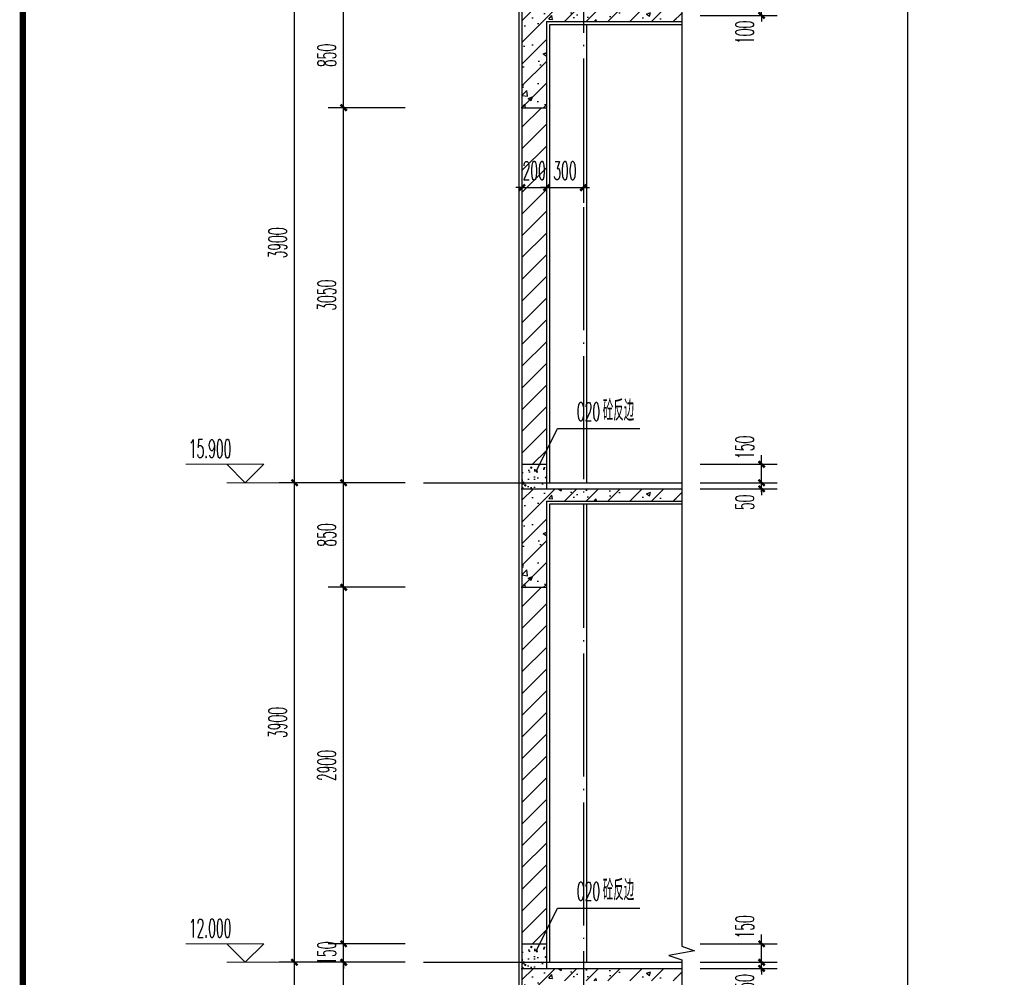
# Model space of a CAD drawing. Extents: x 1779708 to 7299578, y -1121471 to 88434.
# Tile 1019 of 1056: x 7010794 to 7018803, y -961795 to -954008. Entities that reach past the tile are written whole.
import ezdxf

# ---------------------------------------------------------------- set-up
doc = ezdxf.new("R2010")
doc.units = 0
doc.header["$LTSCALE"] = 1000
doc.header["$MEASUREMENT"] = 0
doc.linetypes.add('DOTE', pattern=[2.42, 2, -0.2, 0.02, -0.2])
doc.layers.get('0').update_dxf_attribs({"linetype": 'CONTINUOUS'})
doc.layers.get('Defpoints').update_dxf_attribs({"linetype": 'CONTINUOUS'})
for name, color, linetype in [('AXIS', 3, 'CONTINUOUS'), ('DIM_LEAD', 3, 'CONTINUOUS'), ('DIM_SYMB', 3, 'CONTINUOUS'), ('DOTE', 1, 'DOTE'), ('PUB_TAB', 7, 'CONTINUOUS'), ('PUB_TEXT', 7, 'CONTINUOUS'), ('PUB_TITLE', 4, 'CONTINUOUS'), ('WALL', 255, 'CONTINUOUS'), ('可见线', 6, 'CONTINUOUS'), ('填充细线', 8, 'CONTINUOUS'), ('粉刷线', 213, 'CONTINUOUS')]:
    doc.layers.add(name, color=color, linetype=linetype)
doc.layers.add('DIM_ELEV', color=3, linetype='CONTINUOUS', lineweight=13)
doc.styles.add('_TCH_DIM', font='SIMPLEX.shx', dxfattribs={"width": 0.7, "bigfont": 'GBCBIG.shx'})
doc.styles.add('_TCH_DIM_T3', font='SIMPLEX.shx', dxfattribs={"width": 0.494118, "bigfont": 'GBCBIG.shx'})
doc.dimstyles.new('_TCH_ARCH&&50', dxfattribs={"dimtxt": 148.75, "dimasz": 50, "dimexe": 125, "dimexo": 150, "dimgap": 63.125, "dimtad": 1, "dimdec": 0, "dimzin": 0, "dimdsep": 46, "dimtxsty": '_TCH_DIM_T3', "dimblk": 'ARCHTICK', "dimcen": 0.09, "dimdle": 75, "dimclrt": 7, "dimazin": 2, "dimtfac": 1, "dimtdec": 0, "dimtix": 1, "dimtmove": 2, "dimatfit": 3, "dimfxl": 250, "dimtolj": 1, "dimtzin": 0, "dimarcsym": 0})

# ---------------------------------------------------------------- blocks, each defined once
blk = doc.blocks.new('A$C3D8761CE')
at = {"layer": 'PUB_TITLE', "const_width": 100}
blk.add_lwpolyline([(2500, 1000), (83100, 1000), (83100, 58400), (2500, 58400)], close=True, dxfattribs=at)
blk = doc.blocks.new('_ArchTick')
at = {"color": 0, "linetype": 'ByBlock', "const_width": 0.4}
blk.add_lwpolyline([(-0.5, -0.5), (0.5, 0.5)], dxfattribs=at)
blk = doc.blocks.new('*D1314')
at = {"layer": 'AXIS', "color": 0, "lineweight": -2, "transparency": 16777216}
for p, q in [((7013029.2, -965648.2), (7013029.2, -961598.2)), ((7013929.2, -961673.2), (7012904.2, -961673.2)), ((7013929.2, -965573.2), (7012904.2, -965573.2))]:
    blk.add_line(p, q, dxfattribs=at)
at = {"layer": 'Defpoints', "color": 0, "transparency": 16777216}
for p in [(7013029.2, -961673.2), (7014079.2, -961673.2), (7014079.2, -965573.2)]:
    blk.add_point(p, dxfattribs=at)
at = {"layer": 'AXIS', "color": 0, "lineweight": -2, "transparency": 16777216, "xscale": 50, "yscale": 50, "zscale": 50}
for p, rotation in [((7013029.2, -961673.2), 90), ((7013029.2, -965573.2), 270)]:
    blk.add_blockref('_ArchTick', p, dxfattribs=dict(at, rotation=rotation))
at = {"layer": 'AXIS', "color": 7, "transparency": 16777216, "insert": (7012891.7, -963623.2), "char_height": 148.75, "attachment_point": 5, "rotation": 90, "style": '_TCH_DIM_T3'}
blk.add_mtext('\\A1;3900', dxfattribs=at)
blk = doc.blocks.new('*D1315')
at = {"layer": 'AXIS', "color": 0, "lineweight": -2, "transparency": 16777216}
for p, q in [((7013029.2, -961748.2), (7013029.2, -957698.2)), ((7013929.2, -957773.2), (7012904.2, -957773.2)), ((7013929.2, -961673.2), (7012904.2, -961673.2))]:
    blk.add_line(p, q, dxfattribs=at)
at = {"layer": 'Defpoints', "color": 0, "transparency": 16777216}
for p in [(7013029.2, -957773.2), (7014079.2, -957773.2), (7014079.2, -961673.2)]:
    blk.add_point(p, dxfattribs=at)
at = {"layer": 'AXIS', "color": 0, "lineweight": -2, "transparency": 16777216, "xscale": 50, "yscale": 50, "zscale": 50}
for p, rotation in [((7013029.2, -957773.2), 90), ((7013029.2, -961673.2), 270)]:
    blk.add_blockref('_ArchTick', p, dxfattribs=dict(at, rotation=rotation))
at = {"layer": 'AXIS', "color": 7, "transparency": 16777216, "insert": (7012891.7, -959723.2), "char_height": 148.75, "attachment_point": 5, "rotation": 90, "style": '_TCH_DIM_T3'}
blk.add_mtext('\\A1;3900', dxfattribs=at)
blk = doc.blocks.new('*D1316')
at = {"layer": 'AXIS', "color": 0, "lineweight": -2, "transparency": 16777216}
for p, q in [((7013029.2, -957848.2), (7013029.2, -953798.2)), ((7013929.2, -953873.2), (7012904.2, -953873.2)), ((7013929.2, -957773.2), (7012904.2, -957773.2))]:
    blk.add_line(p, q, dxfattribs=at)
at = {"layer": 'Defpoints', "color": 0, "transparency": 16777216}
for p in [(7013029.2, -953873.2), (7014079.2, -953873.2), (7014079.2, -957773.2)]:
    blk.add_point(p, dxfattribs=at)
at = {"layer": 'AXIS', "color": 0, "lineweight": -2, "transparency": 16777216, "xscale": 50, "yscale": 50, "zscale": 50}
for p, rotation in [((7013029.2, -953873.2), 90), ((7013029.2, -957773.2), 270)]:
    blk.add_blockref('_ArchTick', p, dxfattribs=dict(at, rotation=rotation))
at = {"layer": 'AXIS', "color": 7, "transparency": 16777216, "insert": (7012891.7, -955823.2), "char_height": 148.75, "attachment_point": 5, "rotation": 90, "style": '_TCH_DIM_T3'}
blk.add_mtext('\\A1;3900', dxfattribs=at)
blk = doc.blocks.new('*D1331')
at = {"layer": 'AXIS', "color": 0, "lineweight": -2, "transparency": 16777216}
for p, q in [((7013429.2, -962598.2), (7013429.2, -961598.2)), ((7013929.2, -961673.2), (7013304.2, -961673.2)), ((7013929.2, -962523.2), (7013304.2, -962523.2))]:
    blk.add_line(p, q, dxfattribs=at)
at = {"layer": 'Defpoints', "color": 0, "transparency": 16777216}
for p in [(7013429.2, -961673.2), (7014079.2, -961673.2), (7014079.2, -962523.2)]:
    blk.add_point(p, dxfattribs=at)
at = {"layer": 'AXIS', "color": 0, "lineweight": -2, "transparency": 16777216, "xscale": 50, "yscale": 50, "zscale": 50}
for p, rotation in [((7013429.2, -961673.2), 90), ((7013429.2, -962523.2), 270)]:
    blk.add_blockref('_ArchTick', p, dxfattribs=dict(at, rotation=rotation))
at = {"layer": 'AXIS', "color": 7, "transparency": 16777216, "insert": (7013291.7, -962098.2), "char_height": 148.75, "attachment_point": 5, "rotation": 90, "style": '_TCH_DIM_T3'}
blk.add_mtext('\\A1;850', dxfattribs=at)
blk = doc.blocks.new('*D1332')
at = {"layer": 'AXIS', "color": 0, "lineweight": -2, "transparency": 16777216}
for p, q in [((7013929.2, -961523.2), (7013304.2, -961523.2)), ((7013429.2, -961523.2), (7013429.2, -961473.2)), ((7013429.2, -961673.2), (7013429.2, -961523.2)), ((7013929.2, -961673.2), (7013304.2, -961673.2)), ((7013429.2, -961673.2), (7013429.2, -961723.2))]:
    blk.add_line(p, q, dxfattribs=at)
at = {"layer": 'Defpoints', "color": 0, "transparency": 16777216}
for p in [(7013429.2, -961523.2), (7014079.2, -961523.2), (7014079.2, -961673.2)]:
    blk.add_point(p, dxfattribs=at)
at = {"layer": 'AXIS', "color": 0, "lineweight": -2, "transparency": 16777216, "xscale": 50, "yscale": 50, "zscale": 50}
for p, rotation in [((7013429.2, -961523.2), 270), ((7013429.2, -961673.2), 90)]:
    blk.add_blockref('_ArchTick', p, dxfattribs=dict(at, rotation=rotation))
at = {"layer": 'AXIS', "color": 7, "transparency": 16777216, "insert": (7013291.7, -961598.2), "char_height": 148.75, "attachment_point": 5, "rotation": 90, "style": '_TCH_DIM_T3'}
blk.add_mtext('\\A1;150', dxfattribs=at)
blk = doc.blocks.new('*D1333')
at = {"layer": 'AXIS', "color": 0, "lineweight": -2, "transparency": 16777216}
for p, q in [((7013429.2, -961598.2), (7013429.2, -958548.2)), ((7013929.2, -958623.2), (7013304.2, -958623.2)), ((7013929.2, -961523.2), (7013304.2, -961523.2))]:
    blk.add_line(p, q, dxfattribs=at)
at = {"layer": 'Defpoints', "color": 0, "transparency": 16777216}
for p in [(7013429.2, -958623.2), (7014079.2, -958623.2), (7014079.2, -961523.2)]:
    blk.add_point(p, dxfattribs=at)
at = {"layer": 'AXIS', "color": 0, "lineweight": -2, "transparency": 16777216, "xscale": 50, "yscale": 50, "zscale": 50}
for p, rotation in [((7013429.2, -958623.2), 90), ((7013429.2, -961523.2), 270)]:
    blk.add_blockref('_ArchTick', p, dxfattribs=dict(at, rotation=rotation))
at = {"layer": 'AXIS', "color": 7, "transparency": 16777216, "insert": (7013291.7, -960073.2), "char_height": 148.75, "attachment_point": 5, "rotation": 90, "style": '_TCH_DIM_T3'}
blk.add_mtext('\\A1;2900', dxfattribs=at)
blk = doc.blocks.new('*D1334')
at = {"layer": 'AXIS', "color": 0, "lineweight": -2, "transparency": 16777216}
for p, q in [((7013429.2, -958698.2), (7013429.2, -957698.2)), ((7013929.2, -957773.2), (7013304.2, -957773.2)), ((7013929.2, -958623.2), (7013304.2, -958623.2))]:
    blk.add_line(p, q, dxfattribs=at)
at = {"layer": 'Defpoints', "color": 0, "transparency": 16777216}
for p in [(7013429.2, -957773.2), (7014079.2, -957773.2), (7014079.2, -958623.2)]:
    blk.add_point(p, dxfattribs=at)
at = {"layer": 'AXIS', "color": 0, "lineweight": -2, "transparency": 16777216, "xscale": 50, "yscale": 50, "zscale": 50}
for p, rotation in [((7013429.2, -957773.2), 90), ((7013429.2, -958623.2), 270)]:
    blk.add_blockref('_ArchTick', p, dxfattribs=dict(at, rotation=rotation))
at = {"layer": 'AXIS', "color": 7, "transparency": 16777216, "insert": (7013291.7, -958198.2), "char_height": 148.75, "attachment_point": 5, "rotation": 90, "style": '_TCH_DIM_T3'}
blk.add_mtext('\\A1;850', dxfattribs=at)
blk = doc.blocks.new('*D1335')
at = {"layer": 'AXIS', "color": 0, "lineweight": -2, "transparency": 16777216}
for p, q in [((7013429.2, -957848.2), (7013429.2, -954648.2)), ((7013929.2, -954723.2), (7013304.2, -954723.2)), ((7013929.2, -957773.2), (7013304.2, -957773.2))]:
    blk.add_line(p, q, dxfattribs=at)
at = {"layer": 'Defpoints', "color": 0, "transparency": 16777216}
for p in [(7013429.2, -954723.2), (7014079.2, -954723.2), (7014079.2, -957773.2)]:
    blk.add_point(p, dxfattribs=at)
at = {"layer": 'AXIS', "color": 0, "lineweight": -2, "transparency": 16777216, "xscale": 50, "yscale": 50, "zscale": 50}
for p, rotation in [((7013429.2, -954723.2), 90), ((7013429.2, -957773.2), 270)]:
    blk.add_blockref('_ArchTick', p, dxfattribs=dict(at, rotation=rotation))
at = {"layer": 'AXIS', "color": 7, "transparency": 16777216, "insert": (7013291.7, -956248.2), "char_height": 148.75, "attachment_point": 5, "rotation": 90, "style": '_TCH_DIM_T3'}
blk.add_mtext('\\A1;3050', dxfattribs=at)
blk = doc.blocks.new('*D1336')
at = {"layer": 'AXIS', "color": 0, "lineweight": -2, "transparency": 16777216}
for p, q in [((7013429.2, -954798.2), (7013429.2, -953798.2)), ((7013929.2, -953873.2), (7013304.2, -953873.2)), ((7013929.2, -954723.2), (7013304.2, -954723.2))]:
    blk.add_line(p, q, dxfattribs=at)
at = {"layer": 'Defpoints', "color": 0, "transparency": 16777216}
for p in [(7013429.2, -953873.2), (7014079.2, -953873.2), (7014079.2, -954723.2)]:
    blk.add_point(p, dxfattribs=at)
at = {"layer": 'AXIS', "color": 0, "lineweight": -2, "transparency": 16777216, "xscale": 50, "yscale": 50, "zscale": 50}
for p, rotation in [((7013429.2, -953873.2), 90), ((7013429.2, -954723.2), 270)]:
    blk.add_blockref('_ArchTick', p, dxfattribs=dict(at, rotation=rotation))
at = {"layer": 'AXIS', "color": 7, "transparency": 16777216, "insert": (7013291.7, -954298.2), "char_height": 148.75, "attachment_point": 5, "rotation": 90, "style": '_TCH_DIM_T3'}
blk.add_mtext('\\A1;850', dxfattribs=at)
blk = doc.blocks.new('*D1370')
at = {"layer": 'AXIS', "color": 0, "lineweight": -2, "transparency": 16777216}
for p, q in [((7016829.2, -953873.2), (7016829.2, -953823.2)), ((7016329.2, -953873.2), (7016954.2, -953873.2)), ((7016829.2, -953973.2), (7016829.2, -953873.2)), ((7016329.2, -953973.2), (7016954.2, -953973.2)), ((7016829.2, -953973.2), (7016829.2, -954023.2))]:
    blk.add_line(p, q, dxfattribs=at)
at = {"layer": 'Defpoints', "color": 0, "transparency": 16777216}
for p in [(7016179.2, -953873.2), (7016829.2, -953873.2), (7016179.2, -953973.2)]:
    blk.add_point(p, dxfattribs=at)
at = {"layer": 'AXIS', "color": 0, "lineweight": -2, "transparency": 16777216, "xscale": 50, "yscale": 50, "zscale": 50}
for p, rotation in [((7016829.2, -953873.2), 270), ((7016829.2, -953973.2), 90)]:
    blk.add_blockref('_ArchTick', p, dxfattribs=dict(at, rotation=rotation))
at = {"layer": 'AXIS', "color": 7, "transparency": 16777216, "insert": (7016691.7, -954110.7), "char_height": 148.75, "attachment_point": 5, "rotation": 90, "style": '_TCH_DIM_T3'}
blk.add_mtext('\\A1;100', dxfattribs=at)
blk = doc.blocks.new('*D1372')
at = {"layer": 'AXIS', "color": 0, "lineweight": -2, "transparency": 16777216}
for p, q in [((7014879.2, -954873.2), (7014879.2, -955498.2)), ((7015079.2, -954873.2), (7015079.2, -955498.2)), ((7014879.2, -955373.2), (7014829.2, -955373.2)), ((7014879.2, -955373.2), (7015079.2, -955373.2)), ((7015079.2, -955373.2), (7015129.2, -955373.2))]:
    blk.add_line(p, q, dxfattribs=at)
at = {"layer": 'Defpoints', "color": 0, "transparency": 16777216}
for p in [(7014879.2, -954723.2), (7015079.2, -954723.2), (7015079.2, -955373.2)]:
    blk.add_point(p, dxfattribs=at)
at = {"layer": 'AXIS', "color": 0, "lineweight": -2, "transparency": 16777216, "xscale": 50, "yscale": 50, "zscale": 50}
blk.add_blockref('_ArchTick', (7014879.2, -955373.2), dxfattribs=at)
at = {"layer": 'AXIS', "color": 0, "lineweight": -2, "transparency": 16777216, "xscale": 50, "yscale": 50, "zscale": 50, "rotation": 180}
blk.add_blockref('_ArchTick', (7015079.2, -955373.2), dxfattribs=at)
at = {"layer": 'AXIS', "color": 7, "transparency": 16777216, "insert": (7014979.2, -955235.7), "char_height": 148.75, "attachment_point": 5, "style": '_TCH_DIM_T3'}
blk.add_mtext('\\A1;200', dxfattribs=at)
blk = doc.blocks.new('*D1373')
at = {"layer": 'AXIS', "color": 0, "lineweight": -2, "transparency": 16777216}
for p, q in [((7015079.2, -954873.2), (7015079.2, -955498.2)), ((7015379.2, -954873.2), (7015379.2, -955498.2)), ((7015079.2, -955373.2), (7015029.2, -955373.2)), ((7015079.2, -955373.2), (7015379.2, -955373.2)), ((7015379.2, -955373.2), (7015429.2, -955373.2))]:
    blk.add_line(p, q, dxfattribs=at)
at = {"layer": 'Defpoints', "color": 0, "transparency": 16777216}
for p in [(7015079.2, -954723.2), (7015379.2, -954723.2), (7015379.2, -955373.2)]:
    blk.add_point(p, dxfattribs=at)
at = {"layer": 'AXIS', "color": 0, "lineweight": -2, "transparency": 16777216, "xscale": 50, "yscale": 50, "zscale": 50}
blk.add_blockref('_ArchTick', (7015079.2, -955373.2), dxfattribs=at)
at = {"layer": 'AXIS', "color": 0, "lineweight": -2, "transparency": 16777216, "xscale": 50, "yscale": 50, "zscale": 50, "rotation": 180}
blk.add_blockref('_ArchTick', (7015379.2, -955373.2), dxfattribs=at)
at = {"layer": 'AXIS', "color": 7, "transparency": 16777216, "insert": (7015229.2, -955235.7), "char_height": 148.75, "attachment_point": 5, "style": '_TCH_DIM_T3'}
blk.add_mtext('\\A1;300', dxfattribs=at)
blk = doc.blocks.new('*D1376')
at = {"layer": 'AXIS', "color": 0, "lineweight": -2, "transparency": 16777216}
for p, q in [((7016829.2, -961673.2), (7016829.2, -961623.2)), ((7016329.2, -961673.2), (7016954.2, -961673.2)), ((7016829.2, -961723.2), (7016829.2, -961673.2)), ((7016329.2, -961723.2), (7016954.2, -961723.2)), ((7016829.2, -961723.2), (7016829.2, -961773.2))]:
    blk.add_line(p, q, dxfattribs=at)
at = {"layer": 'Defpoints', "color": 0, "transparency": 16777216}
for p in [(7016179.2, -961673.2), (7016829.2, -961673.2), (7016179.2, -961723.2)]:
    blk.add_point(p, dxfattribs=at)
at = {"layer": 'AXIS', "color": 0, "lineweight": -2, "transparency": 16777216, "xscale": 50, "yscale": 50, "zscale": 50}
for p, rotation in [((7016829.2, -961673.2), 270), ((7016829.2, -961723.2), 90)]:
    blk.add_blockref('_ArchTick', p, dxfattribs=dict(at, rotation=rotation))
at = {"layer": 'AXIS', "color": 7, "transparency": 16777216, "insert": (7016691.7, -961832.7), "char_height": 148.75, "attachment_point": 5, "rotation": 90, "style": '_TCH_DIM_T3'}
blk.add_mtext('\\A1;50', dxfattribs=at)
blk = doc.blocks.new('*D1377')
at = {"layer": 'AXIS', "color": 0, "lineweight": -2, "transparency": 16777216}
for p, q in [((7016829.2, -961748.2), (7016829.2, -961448.2)), ((7016329.2, -961523.2), (7016954.2, -961523.2)), ((7016329.2, -961673.2), (7016954.2, -961673.2))]:
    blk.add_line(p, q, dxfattribs=at)
at = {"layer": 'Defpoints', "color": 0, "transparency": 16777216}
for p in [(7016179.2, -961523.2), (7016829.2, -961523.2), (7016179.2, -961673.2)]:
    blk.add_point(p, dxfattribs=at)
at = {"layer": 'AXIS', "color": 0, "lineweight": -2, "transparency": 16777216, "xscale": 50, "yscale": 50, "zscale": 50}
for p, rotation in [((7016829.2, -961523.2), 90), ((7016829.2, -961673.2), 270)]:
    blk.add_blockref('_ArchTick', p, dxfattribs=dict(at, rotation=rotation))
at = {"layer": 'AXIS', "color": 7, "transparency": 16777216, "insert": (7016691.7, -961385.7), "char_height": 148.75, "attachment_point": 5, "rotation": 90, "style": '_TCH_DIM_T3'}
blk.add_mtext('\\A1;150', dxfattribs=at)
blk = doc.blocks.new('*D1378')
at = {"layer": 'AXIS', "color": 0, "lineweight": -2, "transparency": 16777216}
for p, q in [((7016329.2, -957773.2), (7016954.2, -957773.2)), ((7016829.2, -957773.2), (7016829.2, -957723.2)), ((7016829.2, -957823.2), (7016829.2, -957773.2)), ((7016329.2, -957823.2), (7016954.2, -957823.2)), ((7016829.2, -957823.2), (7016829.2, -957873.2))]:
    blk.add_line(p, q, dxfattribs=at)
at = {"layer": 'Defpoints', "color": 0, "transparency": 16777216}
for p in [(7016179.2, -957773.2), (7016829.2, -957773.2), (7016179.2, -957823.2)]:
    blk.add_point(p, dxfattribs=at)
at = {"layer": 'AXIS', "color": 0, "lineweight": -2, "transparency": 16777216, "xscale": 50, "yscale": 50, "zscale": 50}
for p, rotation in [((7016829.2, -957773.2), 270), ((7016829.2, -957823.2), 90)]:
    blk.add_blockref('_ArchTick', p, dxfattribs=dict(at, rotation=rotation))
at = {"layer": 'AXIS', "color": 7, "transparency": 16777216, "insert": (7016691.7, -957932.7), "char_height": 148.75, "attachment_point": 5, "rotation": 90, "style": '_TCH_DIM_T3'}
blk.add_mtext('\\A1;50', dxfattribs=at)
blk = doc.blocks.new('*D1379')
at = {"layer": 'AXIS', "color": 0, "lineweight": -2, "transparency": 16777216}
for p, q in [((7016329.2, -957623.2), (7016954.2, -957623.2)), ((7016829.2, -957848.2), (7016829.2, -957548.2)), ((7016329.2, -957773.2), (7016954.2, -957773.2))]:
    blk.add_line(p, q, dxfattribs=at)
at = {"layer": 'Defpoints', "color": 0, "transparency": 16777216}
for p in [(7016179.2, -957623.2), (7016829.2, -957623.2), (7016179.2, -957773.2)]:
    blk.add_point(p, dxfattribs=at)
at = {"layer": 'AXIS', "color": 0, "lineweight": -2, "transparency": 16777216, "xscale": 50, "yscale": 50, "zscale": 50}
for p, rotation in [((7016829.2, -957623.2), 90), ((7016829.2, -957773.2), 270)]:
    blk.add_blockref('_ArchTick', p, dxfattribs=dict(at, rotation=rotation))
at = {"layer": 'AXIS', "color": 7, "transparency": 16777216, "insert": (7016691.7, -957485.7), "char_height": 148.75, "attachment_point": 5, "rotation": 90, "style": '_TCH_DIM_T3'}
blk.add_mtext('\\A1;150', dxfattribs=at)

msp = doc.modelspace()

# ---------------------------------------------------------------- hatches: boundary and pattern name
at = {"layer": '填充细线'}
h = msp.add_hatch(dxfattribs=at)
h.set_pattern_fill('钢筋混凝土', color=114, scale=50)
h.set_pattern_definition([(45, (7014879.23, -954723.25), (-88.388, 88.388), []), (50, (7014879.23, -954723.25), (358.63, -31.376), [37.5, -412.5]), (355, (7014879.23, -954723.25), (-69.38, 376.1), [30, -330]), (100.451, (7014909.12, -954725.86), (289.255, 344.72), [31.87, -350.57]), (46.184, (7014879.23, -954623.25), (533.62, -82.76), [56.25, -618.75]), (96.636, (7014923.7, -954630.14), (467.33, 487.06), [47.8, -525.86]), (351.184, (7014879.23, -954623.25), (467.33, 487.06), [45, -495]), (21, (7014929.23, -954648.25), (298.454, -201.31), [37.5, -412.5]), (326, (7014929.23, -954648.25), (121.66, 362.575), [30, -330]), (71.451, (7014954.1, -954665.02), (420.11, 161.265), [31.87, -350.57]), (37.5, (7014879.23, -954723.25), (6.08, 166.447), [0, -326, 0, -335, 0, -331.25]), (7.5, (7014879.23, -954723.25), (131.535, 197.206), [0, -191, 0, -318.5, 0, -126.25]), (327.5, (7014767.73, -954723.25), (266.911, -11.277), [0, -125, 0, -390, 0, -517.5]), (317.5, (7014717.73, -954723.25), (291.593, 50.052), [0, -162.5, 0, -259, 0, -367.5])])
h.paths.add_polyline_path([(7015079.2, -954023.2), (7016179.2, -954023.2), (7016179.2, -953923.2), (7014879.2, -953923.2), (7014879.2, -954723.2), (7015079.2, -954723.2)])
h = msp.add_hatch(dxfattribs=at)
h.set_pattern_fill('普通砖', color=114, scale=50)
h.set_pattern_definition([(45, (7014879.23, -957533.49), (-88.3884, 88.3884), [])])
h.paths.add_polyline_path([(7015079.2, -954723.2), (7014879.2, -954723.2), (7014879.2, -957623.2), (7015079.2, -957623.2)])
h = msp.add_hatch(dxfattribs=at)
h.set_pattern_fill('混凝土', color=114, scale=20)
h.set_pattern_definition([(50, (7014879.23, -957823.25), (143.45, -12.55), [15, -165]), (355, (7014879.23, -957823.25), (-27.75, 150.44), [12, -132]), (100.45, (7014891.19, -957824.3), (115.7, 137.89), [12.75, -140.23]), (46.184, (7014879.23, -957783.25), (213.45, -33.1), [22.5, -247.5]), (96.64, (7014897.02, -957786), (186.93, 194.82), [19.12, -210.34]), (351.18, (7014879.23, -957783.25), (186.93, 194.82), [18, -198]), (21, (7014899.23, -957793.25), (119.38, -80.524), [15, -165]), (326, (7014899.23, -957793.25), (48.66, 145.03), [12, -132]), (71.45, (7014909.18, -957799.96), (168.045, 64.51), [12.75, -140.23]), (37.5, (7014879.235, -957823.25), (2.432, 66.579), [0, -130.4, 0, -134, 0, -132.5]), (7.5, (7014879.235, -957823.25), (52.614, 78.882), [0, -76.4, 0, -127.4, 0, -50.5]), (327.5, (7014834.635, -957823.25), (106.7645, -4.511), [0, -50, 0, -156, 0, -207]), (317.5, (7014814.635, -957823.25), (116.637, 20.02), [0, -65, 0, -103.6, 0, -147])])
h.paths.add_polyline_path([(7015079.2, -957623.2), (7014879.2, -957623.2), (7014879.2, -957823.2), (7015079.2, -957823.2)])
h = msp.add_hatch(dxfattribs=at)
h.set_pattern_fill('钢筋混凝土', color=114, scale=50)
h.set_pattern_definition([(45, (7014879.23, -958623.25), (-88.388, 88.388), []), (50, (7014879.23, -958623.25), (358.63, -31.376), [37.5, -412.5]), (355, (7014879.23, -958623.25), (-69.38, 376.1), [30, -330]), (100.451, (7014909.12, -958625.86), (289.255, 344.72), [31.87, -350.57]), (46.184, (7014879.23, -958523.25), (533.62, -82.76), [56.25, -618.75]), (96.636, (7014923.7, -958530.14), (467.33, 487.06), [47.8, -525.86]), (351.184, (7014879.23, -958523.25), (467.33, 487.06), [45, -495]), (21, (7014929.23, -958548.25), (298.454, -201.31), [37.5, -412.5]), (326, (7014929.23, -958548.25), (121.66, 362.575), [30, -330]), (71.451, (7014954.1, -958565.02), (420.11, 161.265), [31.87, -350.57]), (37.5, (7014879.23, -958623.25), (6.08, 166.447), [0, -326, 0, -335, 0, -331.25]), (7.5, (7014879.23, -958623.25), (131.535, 197.206), [0, -191, 0, -318.5, 0, -126.25]), (327.5, (7014767.73, -958623.25), (266.911, -11.277), [0, -125, 0, -390, 0, -517.5]), (317.5, (7014717.73, -958623.25), (291.593, 50.052), [0, -162.5, 0, -259, 0, -367.5])])
h.paths.add_polyline_path([(7015079.2, -957923.2), (7016179.2, -957923.2), (7016179.2, -957823.2), (7014879.2, -957823.2), (7014879.2, -958623.2), (7015079.2, -958623.2)])
h = msp.add_hatch(dxfattribs=at)
h.set_pattern_fill('普通砖', color=114, scale=50)
h.set_pattern_definition([(45, (7014879.23, -961433.49), (-88.3884, 88.3884), [])])
h.paths.add_polyline_path([(7015079.2, -958623.2), (7014879.2, -958623.2), (7014879.2, -961523.2), (7015079.2, -961523.2)])
h = msp.add_hatch(dxfattribs=at)
h.set_pattern_fill('混凝土', color=114, scale=20)
h.set_pattern_definition([(50, (7014879.23, -961723.25), (143.45, -12.55), [15, -165]), (355, (7014879.23, -961723.25), (-27.75, 150.44), [12, -132]), (100.45, (7014891.19, -961724.3), (115.7, 137.89), [12.75, -140.23]), (46.184, (7014879.23, -961683.25), (213.45, -33.1), [22.5, -247.5]), (96.64, (7014897.02, -961686), (186.93, 194.82), [19.12, -210.34]), (351.18, (7014879.23, -961683.25), (186.93, 194.82), [18, -198]), (21, (7014899.23, -961693.25), (119.38, -80.524), [15, -165]), (326, (7014899.23, -961693.25), (48.66, 145.03), [12, -132]), (71.45, (7014909.18, -961699.96), (168.045, 64.51), [12.75, -140.23]), (37.5, (7014879.235, -961723.25), (2.432, 66.579), [0, -130.4, 0, -134, 0, -132.5]), (7.5, (7014879.235, -961723.25), (52.614, 78.882), [0, -76.4, 0, -127.4, 0, -50.5]), (327.5, (7014834.635, -961723.25), (106.7645, -4.511), [0, -50, 0, -156, 0, -207]), (317.5, (7014814.635, -961723.25), (116.637, 20.02), [0, -65, 0, -103.6, 0, -147])])
h.paths.add_polyline_path([(7015079.2, -961523.2), (7014879.2, -961523.2), (7014879.2, -961723.2), (7015079.2, -961723.2)])
h = msp.add_hatch(dxfattribs=at)
h.set_pattern_fill('钢筋混凝土', color=114, scale=50)
h.set_pattern_definition([(45, (7014879.23, -962523.25), (-88.388, 88.388), []), (50, (7014879.23, -962523.25), (358.63, -31.376), [37.5, -412.5]), (355, (7014879.23, -962523.25), (-69.38, 376.1), [30, -330]), (100.451, (7014909.12, -962525.86), (289.255, 344.72), [31.87, -350.57]), (46.184, (7014879.23, -962423.25), (533.62, -82.76), [56.25, -618.75]), (96.636, (7014923.7, -962430.14), (467.33, 487.06), [47.8, -525.86]), (351.184, (7014879.23, -962423.25), (467.33, 487.06), [45, -495]), (21, (7014929.23, -962448.25), (298.454, -201.31), [37.5, -412.5]), (326, (7014929.23, -962448.25), (121.66, 362.575), [30, -330]), (71.451, (7014954.1, -962465.02), (420.11, 161.265), [31.87, -350.57]), (37.5, (7014879.23, -962523.25), (6.08, 166.447), [0, -326, 0, -335, 0, -331.25]), (7.5, (7014879.23, -962523.25), (131.535, 197.206), [0, -191, 0, -318.5, 0, -126.25]), (327.5, (7014767.73, -962523.25), (266.911, -11.277), [0, -125, 0, -390, 0, -517.5]), (317.5, (7014717.73, -962523.25), (291.593, 50.052), [0, -162.5, 0, -259, 0, -367.5])])
h.paths.add_polyline_path([(7015079.2, -961823.2), (7016179.2, -961823.2), (7016179.2, -961723.2), (7014879.2, -961723.2), (7014879.2, -962523.2), (7015079.2, -962523.2)])

# ---------------------------------------------------------------- linework, layer by layer
at = {"layer": 'DIM_ELEV'}
for p, q in [((7012779.2, -957623.2), (7012145.9, -957623.2)), ((7012629.2, -957773.2), (7012479.2, -957623.2)), ((7012629.2, -957773.2), (7012779.2, -957623.2)), ((7013429.2, -957773.2), (7012479.2, -957773.2)), ((7012779.2, -961523.2), (7012145.9, -961523.2)), ((7012629.2, -961673.2), (7012479.2, -961523.2)), ((7012629.2, -961673.2), (7012779.2, -961523.2)), ((7013429.2, -961673.2), (7012479.2, -961673.2))]:
    msp.add_line(p, q, dxfattribs=at)
at = {"layer": 'DIM_LEAD'}
for p, q in [((7014998.3, -957677.2), (7015168.4, -957331.8)), ((7014998.3, -957677.2), (7015168.4, -957331.8)), ((7015168.4, -957331.8), (7015837.4, -957331.8)), ((7014998.3, -961577.2), (7015168.4, -961231.8)), ((7014998.3, -961577.2), (7015168.4, -961231.8)), ((7015168.4, -961231.8), (7015837.4, -961231.8))]:
    msp.add_line(p, q, dxfattribs=at)
at = {"layer": 'DIM_SYMB'}
msp.add_lwpolyline([(7016179.2, -948123.2), (7016179.2, -961542), (7016284.2, -961580.2), (7016074.2, -961617.2), (7016179.2, -961654.5), (7016179.2, -975073.2)], dxfattribs=at)
at = {"layer": 'DOTE', "linetype": 'DOTE', "ltscale": 0.5}
for p, q in [((7015379.2, -948273.2), (7015379.2, -974923.2)), ((7014879.2, -949923.2), (7014879.2, -974923.2)), ((7014079.2, -957773.2), (7016179.2, -957773.2)), ((7014079.2, -961673.2), (7016179.2, -961673.2))]:
    msp.add_line(p, q, dxfattribs=at)
at = {"layer": 'PUB_TAB'}
msp.add_line((7018019.2, -982200.2), (7018019.2, -945400.2), dxfattribs=at)
at = {"layer": 'WALL'}
for p, q in [((7014879.2, -953923.2), (7014879.2, -954723.2)), ((7015079.2, -954023.2), (7016179.2, -954023.2)), ((7015079.2, -954023.2), (7015079.2, -954723.2)), ((7014879.2, -954723.2), (7015079.2, -954723.2)), ((7014879.2, -954723.2), (7014879.2, -957823.2)), ((7015079.2, -954723.2), (7015079.2, -957823.2)), ((7014879.2, -957623.2), (7015079.2, -957623.2)), ((7014879.2, -957823.2), (7016179.2, -957823.2)), ((7014879.2, -957823.2), (7014879.2, -958623.2)), ((7015079.2, -957923.2), (7016179.2, -957923.2)), ((7015079.2, -957923.2), (7015079.2, -958623.2)), ((7014879.2, -958623.2), (7015079.2, -958623.2)), ((7014879.2, -958623.2), (7014879.2, -961723.2)), ((7015079.2, -958623.2), (7015079.2, -961723.2)), ((7014879.2, -961523.2), (7015079.2, -961523.2)), ((7014879.2, -961723.2), (7016179.2, -961723.2)), ((7014879.2, -961723.2), (7014879.2, -962523.2))]:
    msp.add_line(p, q, dxfattribs=at)
at = {"layer": '粉刷线'}
for p, q in [((7014854.2, -950748.2), (7014854.2, -964688.2)), ((7015404.2, -954048.2), (7015404.2, -957773.2)), ((7015079.2, -957773.2), (7016179.2, -957773.2)), ((7015404.2, -957948.2), (7015404.2, -961673.2)), ((7015079.2, -961673.2), (7016179.2, -961673.2))]:
    msp.add_line(p, q, dxfattribs=at)
for points in [[(7016179.2, -954048.2), (7015104.2, -954048.2), (7015104.2, -957773.2)], [(7016179.2, -957948.2), (7015104.2, -957948.2), (7015104.2, -961673.2)]]:
    msp.add_lwpolyline(points, dxfattribs=at)

# ---------------------------------------------------------------- block references
at = {"layer": '可见线', "xscale": 0.5, "yscale": 0.5, "zscale": 0.5, "rotation": 270}
msp.add_blockref('A$C3D8761CE', (7010319.2, -944150.2), dxfattribs=at)

# ---------------------------------------------------------------- texts
at = {"layer": 'PUB_TEXT', "color": 7, "style": '_TCH_DIM'}
for s, height, width, p in [('C20', 148.75, 0.494118, (7015323.8, -957270)), ('砼反边', 168.79, 0.7, (7015537.3, -957270)), ('15.900', 148.75, 0.494118, (7012169.7, -957570.7)), ('砼反边', 168.79, 0.7, (7015537.3, -961170)), ('C20', 148.75, 0.494118, (7015323.8, -961170)), ('12.000', 148.75, 0.494118, (7012169.7, -961470.7))]:
    msp.add_text(s, height=height, dxfattribs=dict(at, width=width)).set_placement(p)

# ---------------------------------------------------------------- dimensions: what is measured, and where the dimension line sits
at = {"layer": 'AXIS'}
for p1, p2, distance, picture, middle in [((7014079.2, -957773.2), (7014079.2, -953873.2), 1050, '*D1316', (7012891.7, -955823.2)), ((7014079.2, -954723.2), (7014079.2, -953873.2), 650, '*D1336', (7013291.7, -954298.2)), ((7014079.2, -957773.2), (7014079.2, -954723.2), 650, '*D1335', (7013291.7, -956248.2)), ((7014879.2, -954723.2), (7015079.2, -954723.2), -650, '*D1372', (7014979.2, -955235.7)), ((7015079.2, -954723.2), (7015379.2, -954723.2), -650, '*D1373', (7015229.2, -955235.7)), ((7014079.2, -961673.2), (7014079.2, -957773.2), 1050, '*D1315', (7012891.7, -959723.2)), ((7014079.2, -958623.2), (7014079.2, -957773.2), 650, '*D1334', (7013291.7, -958198.2)), ((7014079.2, -961523.2), (7014079.2, -958623.2), 650, '*D1333', (7013291.7, -960073.2)), ((7014079.2, -961673.2), (7014079.2, -961523.2), 650, '*D1332', (7013291.7, -961598.2)), ((7014079.2, -965573.2), (7014079.2, -961673.2), 1050, '*D1314', (7012891.7, -963623.2)), ((7014079.2, -962523.2), (7014079.2, -961673.2), 650, '*D1331', (7013291.7, -962098.2))]:
    dim = msp.add_aligned_dim(p1=p1, p2=p2, distance=distance, dimstyle='_TCH_ARCH&&50', dxfattribs=at)
    dim.commit()
    dim.dimension.update_dxf_attribs({"geometry": picture, "text_midpoint": middle})
for base, p1, p2, picture, middle in [((7016829.2, -953873.2), (7016179.2, -953973.2), (7016179.2, -953873.2), '*D1370', (7016691.7, -954110.7)), ((7016829.2, -957623.2), (7016179.2, -957773.2), (7016179.2, -957623.2), '*D1379', (7016691.7, -957485.7)), ((7016829.2, -957773.2), (7016179.2, -957823.2), (7016179.2, -957773.2), '*D1378', (7016691.7, -957932.7)), ((7016829.2, -961523.2), (7016179.2, -961673.2), (7016179.2, -961523.2), '*D1377', (7016691.7, -961385.7)), ((7016829.2, -961673.2), (7016179.2, -961723.2), (7016179.2, -961673.2), '*D1376', (7016691.7, -961832.7))]:
    dim = msp.add_linear_dim(base=base, p1=p1, p2=p2, angle=90, dimstyle='_TCH_ARCH&&50', dxfattribs=at)
    dim.commit()
    dim.dimension.update_dxf_attribs({"geometry": picture, "text_midpoint": middle, "dimtype": 161})

doc.saveas('drawing.dxf')
